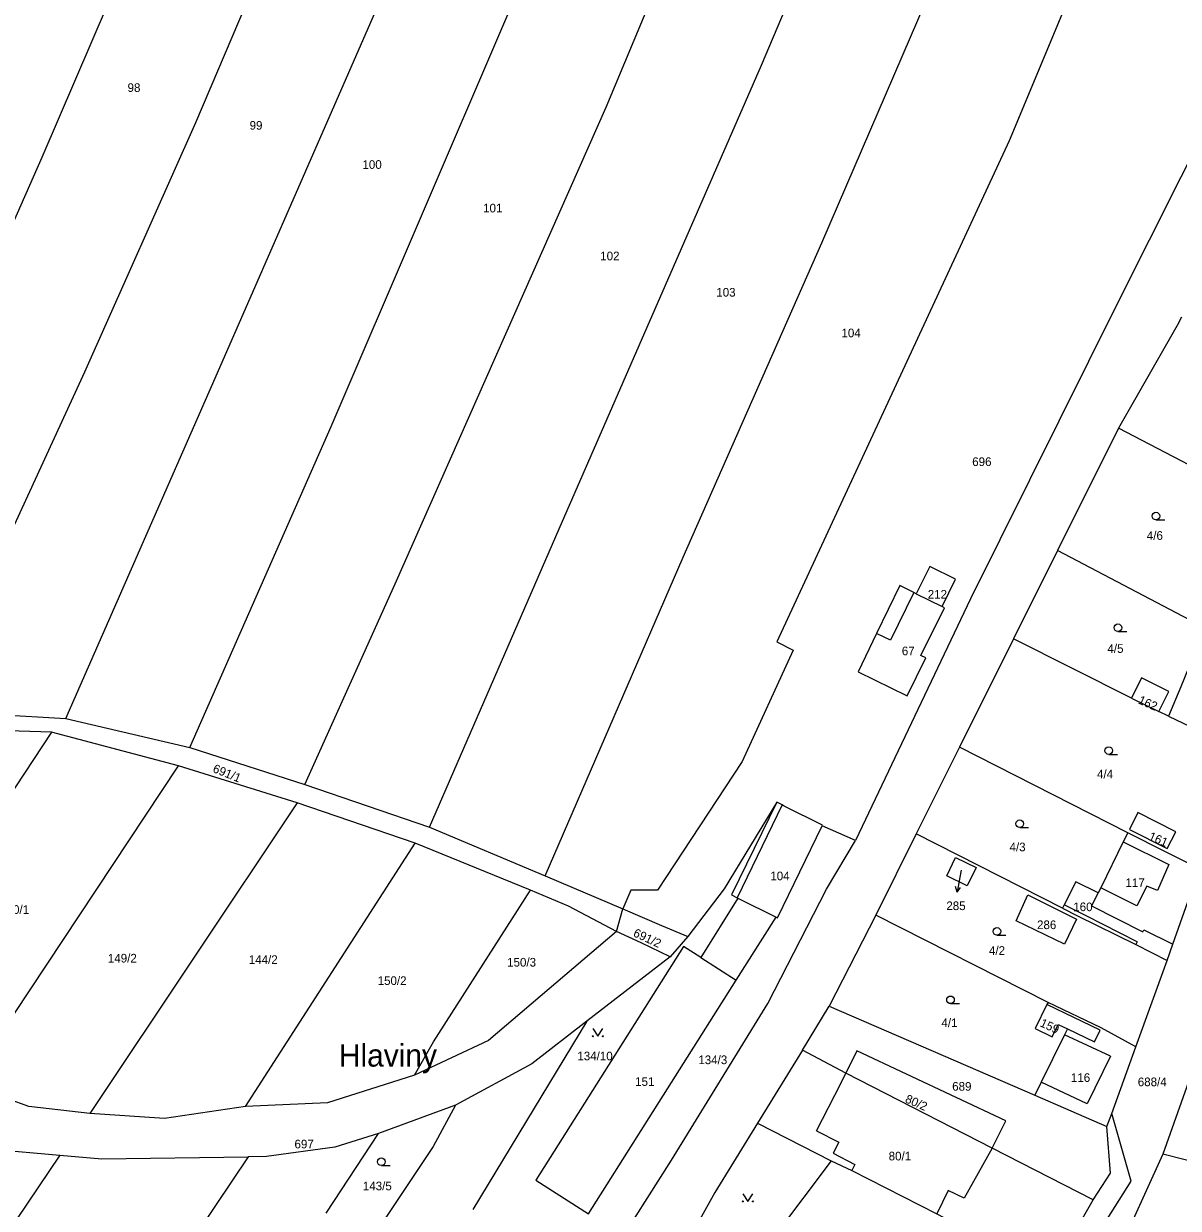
# Model space of a CAD drawing. Extents: x -7483133 to -743169, y -11317770 to -1127091.
# Drawn here: x -746337 to -746109.8, y -1131640.4 to -1131407.3 of the extents above; entities that cross this region are included whole.
import ezdxf

# ---------------------------------------------------------------- set-up
doc = ezdxf.new("R2010")
doc.units = 0
for name, color, linetype in [('Hranice parcel', 7, 'Continuous'), ('Parcelní čísla', 7, 'Continuous'), ('Pop  PČ popisy', 7, 'Continuous'), ('Vnitřní kresba', 7, 'Continuous'), ('Značky kultur', 7, 'Continuous')]:
    doc.layers.add(name, color=color, linetype=linetype)

msp = doc.modelspace()

# ---------------------------------------------------------------- linework, layer by layer
at = {"layer": 'Hranice parcel'}
for p, q in [((-746121.6, -1131486.86), (-746133.59, -1131510.98)), ((-746101.76, -1131497.26), (-746121.6, -1131486.86)), ((-746133.59, -1131510.98), (-746142.23, -1131528.33)), ((-746106.2, -1131525.3), (-746133.59, -1131510.98)), ((-746161.36, -1131519.45), (-746156.25, -1131521.97)), ((-746142.23, -1131528.33), (-746152.87, -1131549.67)), ((-746119.01, -1131540), (-746142.23, -1131528.33)), ((-746119.01, -1131540), (-746113.64, -1131542.65)), ((-746355.61, -1131542.43), (-746328.65, -1131543.97)), ((-746111.71, -1131543.57), (-746113.64, -1131542.65)), ((-746111.71, -1131543.57), (-746096.91, -1131550.67)), ((-746331.46, -1131546.72), (-746359.57, -1131545.85)), ((-746328.65, -1131543.97), (-746304.3, -1131549.68)), ((-746331.46, -1131546.72), (-746366.12, -1131598.98)), ((-746306.49, -1131553.28), (-746331.46, -1131546.72)), ((-746304.3, -1131549.68), (-746281.63, -1131556.99)), ((-746152.87, -1131549.67), (-746161.36, -1131566.66)), ((-746119.76, -1131566.48), (-746152.87, -1131549.67)), ((-746348.04, -1131615.98), (-746306.49, -1131553.28)), ((-746283.17, -1131560.59), (-746306.49, -1131553.28)), ((-746281.63, -1131556.99), (-746257.15, -1131565.35)), ((-746283.17, -1131560.59), (-746323.97, -1131621.69)), ((-746259.92, -1131568.5), (-746283.17, -1131560.59)), ((-746257.15, -1131565.35), (-746234.36, -1131574.92)), ((-746173.33, -1131568.01), (-746179.87, -1131565.13)), ((-746161.36, -1131566.66), (-746169.3, -1131582.67)), ((-746132.61, -1131581.31), (-746161.36, -1131566.66)), ((-746293.31, -1131620.35), (-746259.92, -1131568.5)), ((-746237.25, -1131577.76), (-746259.92, -1131568.5)), ((-746110.85, -1131588.4), (-746105.62, -1131573.59)), ((-746234.36, -1131574.92), (-746219.1, -1131581.44)), ((-746196.48, -1131579.32), (-746188.95, -1131583.07)), ((-746220.35, -1131585.87), (-746219.1, -1131581.44)), ((-746169.3, -1131582.67), (-746178.46, -1131600.58)), ((-746135.43, -1131599.84), (-746169.3, -1131582.67)), ((-746206.27, -1131586.91), (-746209.75, -1131590.87)), ((-746111.97, -1131591.58), (-746110.85, -1131588.4)), ((-746209.75, -1131590.87), (-746226.17, -1131603.55)), ((-746118.15, -1131608.57), (-746111.97, -1131591.58)), ((-746183.74, -1131609.25), (-746178.46, -1131600.58)), ((-746178.46, -1131600.58), (-746138.05, -1131618.07)), ((-746135.43, -1131599.84), (-746135.65, -1131600.29)), ((-746226.17, -1131603.55), (-746248.59, -1131640.59)), ((-746104.52, -1131606.12), (-746112.88, -1131629.7)), ((-746122.9, -1131621.67), (-746118.15, -1131608.57)), ((-746183.74, -1131609.25), (-746192.62, -1131623.6)), ((-746175.19, -1131613.74), (-746183.74, -1131609.25)), ((-746146.41, -1131628.53), (-746175.19, -1131613.74)), ((-746138.05, -1131618.07), (-746123.85, -1131624.29)), ((-746251.98, -1131620.08), (-746267.12, -1131625.65)), ((-746123.85, -1131624.29), (-746122.9, -1131621.67)), ((-746192.62, -1131623.6), (-746178.11, -1131631.02)), ((-746277.47, -1131641.33), (-746267.12, -1131625.65)), ((-746329.82, -1131629.89), (-746350.48, -1131660.43)), ((-746126.56, -1131638.66), (-746146.41, -1131628.53)), ((-746112.88, -1131629.7), (-746125.11, -1131656.77)), ((-746096.04, -1131633.97), (-746112.88, -1131629.7)), ((-746178.11, -1131631.02), (-746197.29, -1131656.44)), ((-746134.91, -1131653.16), (-746126.56, -1131638.66))]:
    msp.add_line(p, q, dxfattribs=at)
for points in [[(-746383.44, -1131540.92), (-746372.02, -1131517.94), (-746355.04, -1131482.69), (-746333.35, -1131433.58), (-746288.12, -1131328.39), (-746273.9, -1131297.53)], [(-746355.61, -1131542.43), (-746324.93, -1131475.84), (-746303.11, -1131426.75), (-746270.15, -1131349.38), (-746250.49, -1131305.53)], [(-746328.65, -1131543.97), (-746298.39, -1131474.98), (-746247.6, -1131358.82), (-746226.99, -1131313.72)], [(-746304.3, -1131549.68), (-746276.49, -1131486.57), (-746241.74, -1131405.49), (-746204.37, -1131321.72)], [(-746281.63, -1131556.99), (-746263.86, -1131517.53), (-746222.34, -1131423.75), (-746209.5, -1131392.92), (-746191.95, -1131352.1), (-746181.58, -1131329.92)], [(-746257.15, -1131565.35), (-746231.61, -1131506.69), (-746191.8, -1131415.47), (-746175.11, -1131375.93), (-746157.27, -1131340.24)], [(-746234.36, -1131574.92), (-746207.21, -1131512.24), (-746179.95, -1131450.43), (-746151.42, -1131384.21), (-746133.83, -1131347.95)], [(-746111.08, -1131353.49), (-746143.06, -1131430.4), (-746188.77, -1131528.95), (-746185.55, -1131530.56), (-746195.61, -1131552.43), (-746212.24, -1131577.79), (-746217.48, -1131577.79), (-746219.1, -1131581.44)], [(-746090.75, -1131400.54), (-746121.73, -1131462.2), (-746150.71, -1131520.43), (-746173.33, -1131568.01)], [(-746109.2, -1131465.08), (-746110.05, -1131466.67), (-746121.6, -1131486.86)], [(-746156.25, -1131521.97), (-746153.61, -1131516.62), (-746158.72, -1131514.09), (-746161.36, -1131519.45)], [(-746161.36, -1131519.45), (-746161.85, -1131519.21), (-746164.57, -1131517.87), (-746169.15, -1131527.29), (-746172.8, -1131534.8)], [(-746172.8, -1131534.8), (-746163.15, -1131539.55), (-746159.49, -1131532.04), (-746160.43, -1131531.58), (-746155.77, -1131522.21), (-746156.25, -1131521.97)], [(-746104.53, -1131526.13), (-746105.42, -1131528.29), (-746109.33, -1131537.8), (-746111.71, -1131543.57)], [(-746113.64, -1131542.65), (-746111.67, -1131538.68), (-746117.05, -1131536.03), (-746119.01, -1131540)], [(-746188.81, -1131560.47), (-746199.16, -1131577.52), (-746206.27, -1131586.91)], [(-746188.81, -1131560.47), (-746197.69, -1131578.71), (-746196.61, -1131579.25), (-746196.48, -1131579.32)], [(-746179.87, -1131565.13), (-746179.8, -1131564.99), (-746187.32, -1131561.22), (-746187.73, -1131561.01), (-746188.81, -1131560.47)], [(-746110.28, -1131566.3), (-746117.75, -1131562.51), (-746119.43, -1131565.83), (-746111.97, -1131569.59), (-746110.28, -1131566.3)], [(-746188.95, -1131583.07), (-746188.68, -1131583.2), (-746179.87, -1131565.13)], [(-746119.76, -1131566.48), (-746120.65, -1131568.25), (-746125.06, -1131577.32), (-746125.58, -1131578.32)], [(-746105.62, -1131573.59), (-746112.3, -1131570.23), (-746119.76, -1131566.48)], [(-746221.25, -1131649.38), (-746209.49, -1131630.87), (-746190.58, -1131600.07), (-746179.04, -1131577.6), (-746173.33, -1131568.01)], [(-746149.58, -1131573.32), (-746151.37, -1131576.9), (-746155.37, -1131574.98), (-746153.62, -1131571.37), (-746149.58, -1131573.32)], [(-746125.58, -1131578.32), (-746129.97, -1131576.1), (-746132.28, -1131580.66), (-746132.61, -1131581.31)], [(-746260.07, -1131614.14), (-746256.36, -1131607.58), (-746237.25, -1131577.76)], [(-746220.35, -1131585.87), (-746229.75, -1131580.92), (-746237.25, -1131577.76)], [(-746129.84, -1131583.45), (-746132.21, -1131588.4), (-746141.73, -1131583.83), (-746139.39, -1131578.66), (-746129.84, -1131583.45)], [(-746125.58, -1131578.32), (-746126.87, -1131580.87), (-746116.8, -1131585.98), (-746116.6, -1131585.54), (-746110.85, -1131588.4)], [(-746196.48, -1131579.32), (-746203.74, -1131591.04), (-746207.17, -1131588.88), (-746236.19, -1131634.81), (-746225.82, -1131641.41)], [(-746225.82, -1131641.41), (-746196.77, -1131595.45), (-746188.95, -1131583.07)], [(-746219.1, -1131581.44), (-746211.45, -1131584.7), (-746206.27, -1131586.91)], [(-746132.61, -1131581.31), (-746129.63, -1131582.82), (-746118.13, -1131588.43), (-746111.97, -1131591.58)], [(-746220.35, -1131585.87), (-746245.48, -1131607.32), (-746260.07, -1131614.14)], [(-746209.75, -1131590.87), (-746215.49, -1131588.16), (-746220.35, -1131585.87)], [(-746135.65, -1131600.29), (-746137.95, -1131605), (-746134.65, -1131606.61), (-746133.46, -1131604.17), (-746131.63, -1131605.04)], [(-746131.63, -1131605.04), (-746126.28, -1131607.58), (-746125.18, -1131605.31), (-746135.65, -1131600.29)], [(-746118.15, -1131608.57), (-746124.96, -1131604.86), (-746135.43, -1131599.84)], [(-746226.17, -1131603.55), (-746236.96, -1131611.95), (-746251.98, -1131620.08)], [(-746131.63, -1131605.04), (-746132.2, -1131606.23), (-746136.79, -1131615.51), (-746138.05, -1131618.07)], [(-746146.41, -1131628.53), (-746143.73, -1131623.16), (-746173.04, -1131609.37), (-746175.19, -1131613.74)], [(-746323.97, -1131621.69), (-746335.96, -1131620.33), (-746348.04, -1131615.98)], [(-746260.07, -1131614.14), (-746277.21, -1131619.59), (-746293.31, -1131620.35)], [(-746293.31, -1131620.35), (-746309.27, -1131622.68), (-746323.97, -1131621.69)], [(-746251.98, -1131620.08), (-746256.41, -1131628.18), (-746268.75, -1131646.7)], [(-746209.77, -1131799.39), (-746188.47, -1131759.43), (-746165.71, -1131716.39), (-746153.65, -1131693.34), (-746142.41, -1131673.43), (-746130.42, -1131652.96), (-746119.1, -1131634.98), (-746122.9, -1131621.67)], [(-746192.62, -1131623.6), (-746200.96, -1131637.27), (-746207.82, -1131649.53)], [(-746126.56, -1131638.66), (-746123.16, -1131633.44), (-746123.85, -1131624.29)], [(-746357.67, -1131625.64), (-746343.19, -1131628.73), (-746329.82, -1131629.89)], [(-746267.12, -1131625.65), (-746275.72, -1131628.32), (-746289.21, -1131630.19), (-746292.81, -1131630.24)], [(-746329.82, -1131629.89), (-746321.59, -1131630.6), (-746292.81, -1131630.24)], [(-746292.81, -1131630.24), (-746318.73, -1131668.93), (-746345.52, -1131710.16)], [(-746178.11, -1131631.02), (-746174.04, -1131632.93), (-746157.34, -1131641.42), (-746134.91, -1131653.16)]]:
    msp.add_lwpolyline(points, dxfattribs=at)
at = {"layer": 'Pop  PČ popisy'}
for p, q in [((-746152.5, -1131573.86), (-746152.76, -1131575.18)), ((-746152.76, -1131575.18), (-746153.33, -1131578.13)), ((-746153.33, -1131578.13), (-746153.63, -1131577.05)), ((-746153.33, -1131578.13), (-746152.65, -1131577.24))]:
    msp.add_line(p, q, dxfattribs=at)
at = {"layer": 'Vnitřní kresba'}
for p, q in [((-746161.85, -1131519.21), (-746166.42, -1131528.62)), ((-746166.42, -1131528.62), (-746169.15, -1131527.29)), ((-746187.73, -1131561.01), (-746196.61, -1131579.25)), ((-746120.65, -1131568.25), (-746111.65, -1131572.71)), ((-746111.65, -1131572.71), (-746113.9, -1131577.84)), ((-746117.98, -1131580.83), (-746125.06, -1131577.32)), ((-746115.99, -1131576.95), (-746117.98, -1131580.83)), ((-746113.9, -1131577.84), (-746115.99, -1131576.95)), ((-746127.92, -1131582.84), (-746132.28, -1131580.66)), ((-746117.87, -1131587.95), (-746127.92, -1131582.84)), ((-746117.87, -1131587.95), (-746118.13, -1131588.43)), ((-746203.74, -1131591.04), (-746196.77, -1131595.45)), ((-746123.14, -1131610.41), (-746132.2, -1131606.23)), ((-746123.14, -1131610.41), (-746127.73, -1131619.82)), ((-746180.96, -1131625.14), (-746176.18, -1131615.83)), ((-746176.18, -1131615.83), (-746175.19, -1131613.74)), ((-746127.73, -1131619.82), (-746136.79, -1131615.51)), ((-746180.96, -1131625.14), (-746176.62, -1131627.37)), ((-746176.62, -1131627.37), (-746177.72, -1131629.52)), ((-746177.72, -1131629.52), (-746173.42, -1131631.72)), ((-746146.41, -1131628.53), (-746151.91, -1131638.33)), ((-746173.42, -1131631.72), (-746174.04, -1131632.93)), ((-746155.06, -1131636.85), (-746157.34, -1131641.42)), ((-746151.91, -1131638.33), (-746155.06, -1131636.85))]:
    msp.add_line(p, q, dxfattribs=at)
at = {"layer": 'Značky kultur'}
for p, q in [((-746114.22, -1131504.94), (-746112.47, -1131504.94)), ((-746121.69, -1131526.89), (-746119.94, -1131526.89)), ((-746123.49, -1131551.07), (-746121.74, -1131551.07)), ((-746141, -1131565.46), (-746139.25, -1131565.46)), ((-746145.48, -1131586.64), (-746143.73, -1131586.64)), ((-746154.62, -1131600.09), (-746152.87, -1131600.09)), ((-746266.59, -1131631.94), (-746264.84, -1131631.94))]:
    msp.add_line(p, q, dxfattribs=at)
for points in [[(-746225.01, -1131605), (-746224.01, -1131606.5), (-746223.01, -1131605)], [(-746195.5, -1131637.5), (-746194.5, -1131639), (-746193.5, -1131637.5)]]:
    msp.add_lwpolyline(points, dxfattribs=at)
for centre, radius in [((-746114.22, -1131504.19), 0.75), ((-746121.69, -1131526.14), 0.75), ((-746123.49, -1131550.32), 0.75), ((-746141, -1131564.71), 0.75), ((-746145.48, -1131585.89), 0.75), ((-746154.62, -1131599.34), 0.75), ((-746225.01, -1131606.5), 0.1), ((-746223.01, -1131606.5), 0.1), ((-746266.59, -1131631.19), 0.75), ((-746195.5, -1131639), 0.1), ((-746193.5, -1131639), 0.1)]:
    msp.add_circle(centre, radius, dxfattribs=at)

# ---------------------------------------------------------------- texts
at = {"layer": 'Parcelní čísla'}
for s, p in [('98', (-746316.52, -1131420.75)), ('99', (-746292.51, -1131428.17)), ('100', (-746270.31, -1131435.88)), ('101', (-746246.57, -1131444.45)), ('102', (-746223.53, -1131453.87)), ('103', (-746200.7, -1131461.01)), ('104', (-746176.07, -1131469.01)), ('696', (-746150.35, -1131494.33)), ('4/6', (-746116, -1131508.85)), ('212', (-746159.1, -1131520.42)), ('4/5', (-746123.75, -1131531.09)), ('67', (-746164.2, -1131531.56)), ('4/4', (-746125.8, -1131555.79)), ('4/3', (-746143.01, -1131570.12)), ('104', (-746190.07, -1131575.82)), ('117', (-746120.2, -1131577.15)), ('150/1', (-746341.58, -1131582.43)), ('285', (-746155.44, -1131581.69)), ('160', (-746130.47, -1131581.9)), ('286', (-746137.6, -1131585.43)), ('149/2', (-746320.39, -1131592)), ('4/2', (-746147.05, -1131590.49)), ('144/2', (-746292.67, -1131592.28)), ('150/3', (-746241.85, -1131592.8)), ('150/2', (-746267.32, -1131596.42)), ('4/1', (-746156.41, -1131604.7)), ('134/10', (-746228.03, -1131611.24)), ('134/3', (-746204.23, -1131611.99)), ('151', (-746216.66, -1131616.27)), ('689', (-746154.29, -1131617.21)), ('116', (-746130.94, -1131615.49)), ('688/4', (-746117.78, -1131616.33)), ('697', (-746283.68, -1131628.56)), ('80/1', (-746166.79, -1131630.93)), ('143/5', (-746270.23, -1131636.81))]:
    msp.add_text(s, height=1.7, dxfattribs=at).set_placement(p)
for s, rotation, p in [('162', 336, (-746117.85, -1131540.97)), ('691/1', 338, (-746299.9, -1131554.49)), ('161', 337, (-746115.79, -1131567.8)), ('691/2', 335, (-746217.19, -1131586.76)), ('159', 335, (-746137.17, -1131604.48)), ('80/2', 336, (-746163.7, -1131619.43))]:
    msp.add_text(s, height=1.7, rotation=rotation, dxfattribs=at).set_placement(p)
at = {"layer": 'Pop  PČ popisy'}
msp.add_text('Hlaviny', height=4.4, dxfattribs=at).set_placement((-746274.94, -1131612.47))

doc.saveas('drawing.dxf')
